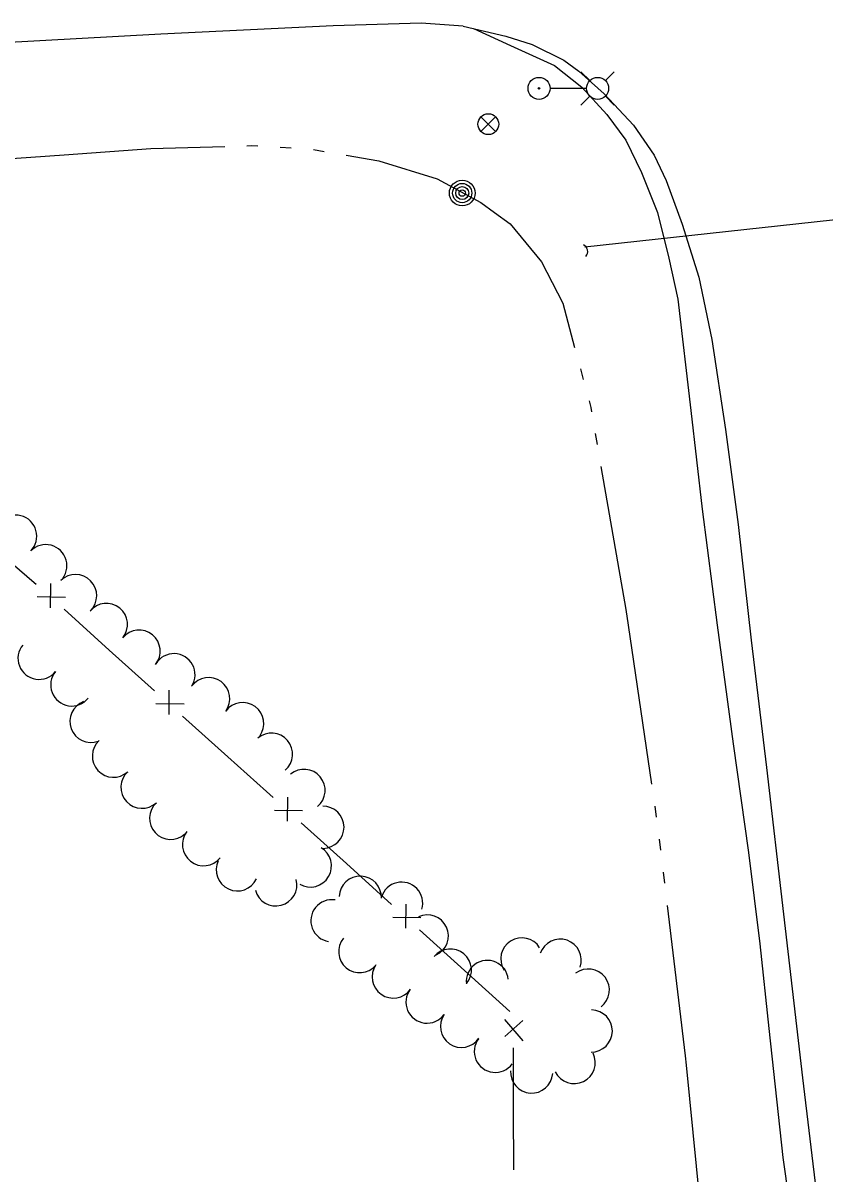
# Model space of a CAD drawing. Extents: x 589250 to 1188077, y 162953 to 363065.
# Drawn here: x 593117.8 to 593256.8, y 174491.5 to 174691 of the extents above; entities that cross this region are included whole.
import ezdxf

# ---------------------------------------------------------------- set-up
doc = ezdxf.new("R2010")
doc.units = 0
for name, color, linetype in [('E_DRN', 7, 'Continuous'), ('E_DRN_SS_UG', 7, 'Continuous'), ('E_FEN_P', 7, 'Continuous'), ('E_LAND_TreeLine_P', 7, 'Continuous'), ('E_LTG', 7, 'Continuous'), ('E_MISCPROP', 7, 'Continuous'), ('E_RDWY', 7, 'Continuous'), ('E_RDWY_Gravel', 7, 'Continuous'), ('E_SIG', 7, 'Continuous'), ('E_WTR_FlowLine', 7, 'Continuous')]:
    doc.layers.add(name, color=color, linetype=linetype)

# ---------------------------------------------------------------- blocks, each defined once
blk = doc.blocks.new('PBX_1')
at = {"layer": 'E_SIG'}
for p, q in [((4.94, 5.1), (-5.13, -5.08)), ((-5.13, 5), (5.04, -5.17))]:
    blk.add_line(p, q, dxfattribs=at)
blk.add_circle((0, 0), 7.21, dxfattribs=at)
blk = doc.blocks.new('LPM_1')
at = {"layer": 'E_LTG'}
for p, q in [((35.3, 5.34), (29.08, 11.56)), ((45.97, 5.34), (52.19, 11.56)), ((32.88, 0), (7.75, 0)), ((35.3, -5.33), (29.08, -11.55)), ((45.97, -5.33), (52.19, -11.55))]:
    blk.add_line(p, q, dxfattribs=at)
for centre, radius in [((0, 0), 7.62), ((0, 0), 0.583), ((40.63, 0), 7.62)]:
    blk.add_circle(centre, radius, dxfattribs=at)

msp = doc.modelspace()

# ---------------------------------------------------------------- linework, layer by layer
at = {"layer": 'E_DRN'}
msp.add_arc((593214.38, 174651.41), 1.28, 319.5341, 65.7943, dxfattribs=at)
at = {"layer": 'E_DRN_SS_UG'}
msp.add_line((593288.3, 174660.12), (593215.15, 174652.19), dxfattribs=at)
at = {"layer": 'E_FEN_P'}
for p, q in [((593112.01, 174600.67), (593119.68, 174594.08)), ((593119.68, 174594.08), (593120.01, 174593.78)), ((593122.5, 174593.87), (593122.46, 174589.68)), ((593120.23, 174591.6), (593125.11, 174591.52)), ((593124.87, 174589.41), (593132.72, 174582.35)), ((593132.72, 174582.35), (593140.57, 174575.29)), ((593143.06, 174575.37), (593143.02, 174571.19)), ((593140.79, 174573.1), (593145.67, 174573.02)), ((593145.43, 174570.91), (593153.28, 174563.85)), ((593153.28, 174563.85), (593159.96, 174557.84)), ((593159.96, 174557.84), (593161.13, 174556.79)), ((593163.61, 174556.86), (593163.56, 174552.68)), ((593161.34, 174554.6), (593166.22, 174554.51)), ((593165.98, 174552.4), (593173.81, 174545.32)), ((593173.81, 174545.32), (593181.64, 174538.24)), ((593184.13, 174538.31), (593184.08, 174534.13)), ((593181.86, 174536.05), (593186.73, 174535.96)), ((593186.49, 174533.85), (593194.32, 174526.77)), ((593194.32, 174526.77), (593202.16, 174519.69)), ((593201.22, 174518.3), (593204.43, 174514.63)), ((593204.42, 174518.14), (593201.29, 174515.36)), ((593202.71, 174513.39), (593202.75, 174502.83)), ((593202.75, 174502.83), (593202.79, 174492.27))]:
    msp.add_line(p, q, dxfattribs=at)
at = {"layer": 'E_LAND_TreeLine_P'}
for centre, radius, start, end in [((593116.48, 174602.08), 3.66, 315.5694, 135.5694), ((593121.7, 174596.96), 3.66, 315.5694, 135.5694), ((593126.87, 174591.78), 3.66, 314.5643, 134.5643), ((593132.21, 174586.79), 3.66, 320.7638, 140.7638), ((593137.88, 174582.16), 3.66, 320.7638, 140.7638), ((593120.54, 174580.91), 3.66, 140.9252, 320.9252), ((593143.92, 174578.06), 3.66, 328.3737, 148.3737), ((593126.22, 174576.3), 3.66, 140.9252, 320.9252), ((593149.94, 174573.91), 3.66, 323.8951, 143.8951), ((593129.53, 174569.98), 3.66, 110.4317, 290.4317), ((593155.85, 174569.6), 3.66, 323.8951, 143.8951), ((593133.43, 174563.95), 3.66, 132.6586, 312.6586), ((593160.84, 174564.28), 3.66, 310.7254, 130.7254), ((593138.39, 174558.57), 3.66, 132.6586, 312.6586), ((593166.47, 174558.02), 3.66, 309.6633, 129.6633), ((593143.35, 174553.18), 3.66, 132.6586, 312.6586), ((593169.75, 174551.63), 3.66, 270.5694, 90.5694), ((593149.05, 174548.61), 3.66, 141.9096, 321.9096), ((593167.57, 174544.92), 3.66, 239.6056, 59.6056), ((593154.91, 174544.25), 3.66, 154.8001, 334.8001), ((593161.58, 174541.64), 3.66, 194.6056, 14.6056), ((593176.23, 174539.5), 3.65, 357.8431, 177.8431), ((593183.4, 174538.47), 3.65, 343.4667, 163.4667), ((593171.31, 174535.42), 3.65, 81.1071, 261.1071), ((593187.86, 174532.8), 3.65, 294.7971, 114.7971), ((593176.13, 174530.06), 3.65, 139.7543, 319.7543), ((593204.24, 174528.8), 3.65, 32.3289, 212.3289), ((593210.88, 174528.58), 3.65, 340.7705, 160.7705), ((593191.85, 174526.88), 3.65, 319.9681, 139.9681), ((593198.26, 174524.9), 3.65, 6.28, 186.28), ((593181.94, 174525.66), 3.65, 145.0317, 325.0317), ((593215.77, 174523.41), 3.65, 307.4393, 127.4393), ((593187.8, 174521.31), 3.65, 143.0008, 323.0008), ((593193.77, 174517.11), 3.65, 145.5774, 325.5774), ((593216.28, 174516.31), 3.65, 269.2964, 89.2964), ((593199.63, 174512.77), 3.65, 143.3346, 323.3346), ((593213.31, 174510.83), 3.65, 206.2794, 26.2794), ((593205.94, 174509.18), 3.65, 176.1707, 356.1707)]:
    msp.add_arc(centre, radius, start, end, dxfattribs=at)
at = {"layer": 'E_MISCPROP'}
for radius in [2.23, 1.67, 1.12, 0.558]:
    msp.add_circle((593193.9, 174661.56), radius, dxfattribs=at)
at = {"layer": 'E_RDWY'}
for p, q in [((593171.52, 174690.52), (593141.65, 174689.13)), ((593186.76, 174691.03), (593171.52, 174690.52)), ((593194.08, 174690.5), (593186.76, 174691.03)), ((593194.08, 174690.5), (593201.49, 174688.76)), ((593141.65, 174689.13), (593110.21, 174687.37)), ((593201.49, 174688.76), (593206, 174687.3)), ((593206, 174687.3), (593211.5, 174684.57)), ((593211.5, 174684.57), (593214.09, 174682.67)), ((593214.09, 174682.67), (593218.52, 174678.75)), ((593218.52, 174678.75), (593223.61, 174673.33)), ((593223.61, 174673.33), (593227.2, 174668.12)), ((593227.2, 174668.12), (593229.28, 174663.74)), ((593229.28, 174663.74), (593232.03, 174656.16)), ((593232.03, 174656.16), (593234.91, 174646.98)), ((593234.91, 174646.98), (593237.16, 174636.18)), ((593237.16, 174636.18), (593239.56, 174620.56)), ((593239.56, 174620.56), (593241.76, 174604.08)), ((593241.76, 174604.08), (593244, 174584.06)), ((593244, 174584.06), (593246.68, 174562.01)), ((593246.68, 174562.01), (593249.61, 174536.54)), ((593249.61, 174536.54), (593252.9, 174508.17)), ((593252.9, 174508.17), (593256.4, 174479.28))]:
    msp.add_line(p, q, dxfattribs=at)
at = {"layer": 'E_RDWY_Gravel'}
for p, q in [((593195.87, 174690.08), (593202.26, 174687.11)), ((593202.26, 174687.11), (593209.9, 174683.65)), ((593209.9, 174683.65), (593214.65, 174679.94)), ((593214.65, 174679.94), (593218.98, 174675.16)), ((593218.98, 174675.16), (593222.24, 174670.7)), ((593222.24, 174670.7), (593224.98, 174665.15)), ((593224.98, 174665.15), (593227.73, 174658.21)), ((593227.73, 174658.21), (593229.73, 174650.3)), ((593229.73, 174650.3), (593231.3, 174643.14)), ((593231.3, 174643.14), (593233.53, 174623.87)), ((593233.53, 174623.87), (593235.52, 174606.75)), ((593235.52, 174606.75), (593238.08, 174586.63)), ((593238.08, 174586.63), (593240.86, 174566.08)), ((593240.86, 174566.08), (593243.51, 174547.25)), ((593243.51, 174547.25), (593245.49, 174531.41)), ((593245.49, 174531.41), (593247.03, 174516.75)), ((593247.03, 174516.75), (593249.5, 174494.37)), ((593249.5, 174494.37), (593251.81, 174477.47))]:
    msp.add_line(p, q, dxfattribs=at)
at = {"layer": 'E_WTR_FlowLine'}
for p, q in [((593112.94, 174667.38), (593124.88, 174668.21)), ((593124.88, 174668.21), (593139.89, 174669.26)), ((593139.89, 174669.26), (593152.73, 174669.65)), ((593156.57, 174669.77), (593157.32, 174669.79)), ((593157.32, 174669.79), (593158.49, 174669.72)), ((593162.33, 174669.49), (593164.25, 174669.38)), ((593168.09, 174669.09), (593169.98, 174668.76)), ((593173.78, 174668.11), (593179.45, 174667.14)), ((593179.45, 174667.14), (593189.55, 174664)), ((593189.55, 174664), (593197.14, 174659.94)), ((593197.14, 174659.94), (593199.49, 174658.21)), ((593199.49, 174658.21), (593202.21, 174656.22)), ((593202.21, 174656.22), (593207.67, 174649.62)), ((593207.67, 174649.62), (593211.33, 174642.47)), ((593211.33, 174642.47), (593213.39, 174634.81)), ((593214.38, 174631.09), (593214.88, 174629.23)), ((593215.88, 174625.52), (593216.19, 174624.36)), ((593216.19, 174624.36), (593216.31, 174623.65)), ((593216.97, 174619.86), (593217.3, 174617.96)), ((593217.96, 174614.17), (593222.28, 174589.38)), ((593222.28, 174589.38), (593222.68, 174586.68)), ((593222.68, 174586.68), (593226.72, 174559.07)), ((593227.27, 174555.27), (593227.55, 174553.36)), ((593228.07, 174549.55), (593228.3, 174547.64)), ((593228.76, 174543.82), (593228.99, 174541.91)), ((593229.45, 174538.09), (593232.58, 174512.01)), ((593232.58, 174512.01), (593232.74, 174510.39)), ((593232.74, 174510.39), (593235.49, 174482.62))]:
    msp.add_line(p, q, dxfattribs=at)

# ---------------------------------------------------------------- block references
at = {"layer": 'E_LTG', "xscale": 0.25, "yscale": 0.25}
msp.add_blockref('LPM_1', (593207.22, 174679.71), dxfattribs=at)
at = {"layer": 'E_SIG', "xscale": 0.25, "yscale": 0.25}
msp.add_blockref('PBX_1', (593198.42, 174673.5), dxfattribs=at)

doc.saveas('drawing.dxf')
